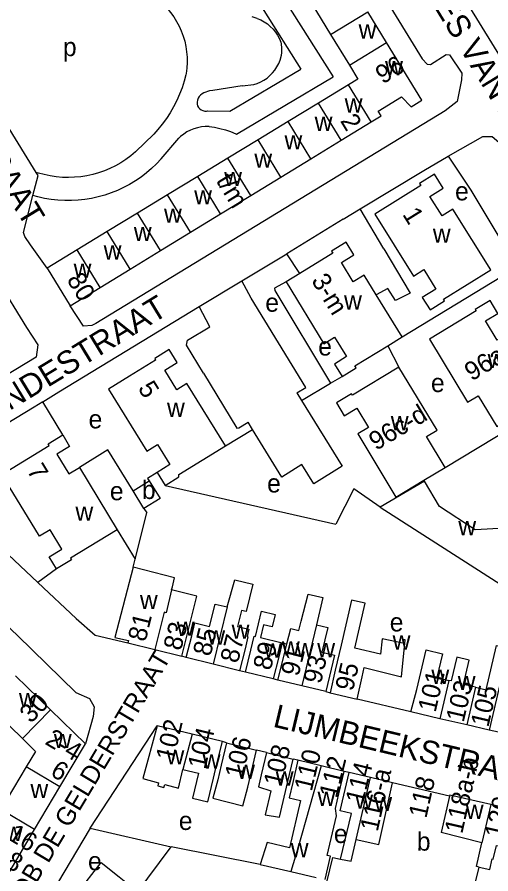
# Model space of a CAD drawing. Extents: x 159902 to 161769, y 383692 to 384875.
# Drawn here: x 160226.7 to 160329.3, y 384437.8 to 384623.4 of the extents above; entities that cross this region are included whole.
import ezdxf

# ---------------------------------------------------------------- set-up
doc = ezdxf.new("R2010")
doc.units = 0
for name, color, linetype in [('BLT_Basislijn', 7, 'Continuous'), ('BLT_Bebouwing', 7, 'Continuous'), ('BLT_Centroide', 7, 'Continuous'), ('BLT_Huisnummer', 7, 'Continuous'), ('BLT_Huisnummer_ tussenligend', 7, 'Continuous'), ('BLT_Huisnummer_reeks', 7, 'Continuous'), ('BLT_Onderdoorgang_en_onderverdeling', 7, 'Continuous'), ('BLT_Onderverdeling_panden', 7, 'Continuous'), ('BLT_Straatnaam', 7, 'Continuous'), ('BLT_Straatnaam_verkleind', 7, 'Continuous')]:
    doc.layers.add(name, color=color, linetype=linetype)

msp = doc.modelspace()

# ---------------------------------------------------------------- linework, layer by layer
at = {"layer": 'BLT_Basislijn'}
for p, q in [((160230.83, 384589.77), (160209.3, 384624.57)), ((160278.74, 384623.13), (160277.63, 384623.46)), ((160272.8, 384603.03), (160288.2, 384612.14)), ((160274.2, 384598.05), (160295.18, 384610.46)), ((160275.46, 384608.48), (160277.95, 384608.82)), ((160267.95, 384603.06), (160272.8, 384603.03)), ((160252.35, 384594.2), (160256.29, 384598.05)), ((160257.88, 384592.67), (160261.71, 384597.15)), ((160231.27, 384589.06), (160230.83, 384589.77)), ((160230.13, 384584.75), (160231.27, 384589.06)), ((160297.36, 384579.65), (160300.99, 384581.87)), ((160306.17, 384573.17), (160300.99, 384581.87)), ((160297.36, 384579.65), (160285.1, 384572.11)), ((160233.19, 384569.02), (160229.63, 384574.09)), ((160275.42, 384566.29), (160285.1, 384572.11)), ((160287.92, 384567.85), (160285.1, 384572.11)), ((160310.1, 384554.12), (160335, 384569.29)), ((160221.23, 384568.3), (160228.73, 384556.17)), ((160266.17, 384560.71), (160275.42, 384566.29)), ((160248.46, 384549.92), (160266.17, 384560.71)), ((160306.98, 384552.21), (160309.43, 384547.59)), ((160235.77, 384542.2), (160248.46, 384549.92)), ((160294.59, 384544.08), (160297.09, 384545.57)), ((160287.32, 384541.99), (160289.28, 384543.17)), ((160288.33, 384540.36), (160294.59, 384544.08)), ((160319.42, 384525.86), (160350.07, 384544.36)), ((160232.26, 384540.08), (160235.77, 384542.2)), ((160287.32, 384541.99), (160288.33, 384540.36)), ((160236.57, 384532.88), (160232.26, 384540.08)), ((160277.7, 384534.05), (160276.74, 384535.62)), ((160271.84, 384530.56), (160277.7, 384534.05)), ((160314.96, 384522.89), (160314.84, 384523.09)), ((160258.75, 384521.96), (160295.72, 384513.55)), ((160254.18, 384516.94), (160254.77, 384515.99)), ((160252.29, 384505.99), (160254.77, 384515.99)), ((160248.41, 384512.36), (160252.29, 384505.99)), ((160251.86, 384504.25), (160252.29, 384505.99)), ((160235.23, 384503.9), (160231.2, 384500.9)), ((160231.2, 384500.9), (160239.46, 384493.13)), ((160263.34, 384484.71), (160262.39, 384484.94)), ((160276.2, 384481.5), (160274.89, 384481.82)), ((160293.6, 384477.28), (160294.52, 384477.05)), ((160312.03, 384472.88), (160300.34, 384475.65)), ((160242.56, 384447.7), (160257.02, 384469.86)), ((160272.07, 384466.2), (160271.16, 384466.52)), ((160280.73, 384464.13), (160278.57, 384464.6)), ((160287.55, 384462.44), (160286.49, 384462.69)), ((160298.66, 384459.74), (160297.56, 384460.01)), ((160242.56, 384447.7), (160230.8, 384427.98)), ((160242.56, 384447.7), (160260.07, 384443.65)), ((160246.28, 384425.19), (160260.07, 384443.65)), ((160279.38, 384439.87), (160260.07, 384443.65))]:
    msp.add_line(p, q, dxfattribs=at)
for points in [[(160289.64, 384663.82), (160288.27, 384657.09), (160314.43, 384614.39), (160315.55, 384613.23), (160316.23, 384613.15), (160319.69, 384615.3), (160320.39, 384615.22), (160323.06, 384611.25), (160322.97, 384609.82), (160322.01, 384605.11), (160319.46, 384603.11), (160243.77, 384557.03), (160242.91, 384556.57), (160241.08, 384556.42), (160238.16, 384560.86)], [(160263.01, 384662.77), (160284.43, 384627.48), (160295.18, 384610.46)], [(160261.23, 384656.07), (160280.18, 384624.85), (160288.2, 384612.14)], [(160259.18, 384625.32), (160259.93, 384624.42), (160260.62, 384623.47), (160261.24, 384622.48), (160261.79, 384621.45), (160262.27, 384620.39), (160262.68, 384619.29), (160263.01, 384618.17), (160263.26, 384617.03), (160263.43, 384615.87), (160263.53, 384614.7), (160263.54, 384613.54), (160263.48, 384612.37), (160263.33, 384611.21), (160263.28, 384610.89)], [(160324.68, 384625.57), (160348.56, 384586.9), (160376.7, 384540.59), (160381.79, 384542.97)], [(160278.74, 384623.13), (160279.5, 384622.8), (160280.23, 384622.39), (160280.91, 384621.92), (160281.55, 384621.39), (160282.14, 384620.79), (160282.66, 384620.15), (160283.12, 384619.45), (160283.51, 384618.71), (160283.83, 384617.94), (160283.93, 384617.62)], [(160283.93, 384617.62), (160284.01, 384616.7), (160284, 384615.77), (160283.94, 384615)], [(160277.95, 384608.82), (160278.72, 384609.05), (160279.47, 384609.37), (160280.18, 384609.75), (160280.85, 384610.2), (160281.47, 384610.72), (160282.04, 384611.29), (160282.55, 384611.92), (160282.99, 384612.6), (160283.37, 384613.32), (160283.68, 384614.07), (160283.9, 384614.84), (160283.94, 384615)], [(160263.28, 384610.89), (160262.9, 384609.49), (160262.44, 384608.07), (160261.91, 384606.67), (160261.29, 384605.3), (160260.61, 384603.97), (160259.86, 384602.67), (160259.04, 384601.42), (160258.15, 384600.21), (160257.2, 384599.05), (160256.29, 384598.05)], [(160275.46, 384608.48), (160269.08, 384607.52), (160268.35, 384607.41), (160267.16, 384607.01)], [(160267.16, 384607.01), (160266.78, 384606.8), (160266.44, 384606.52), (160266.16, 384606.19), (160265.94, 384605.81), (160265.8, 384605.39), (160265.73, 384604.96), (160265.74, 384604.52), (160265.81, 384604.19)], [(160265.81, 384604.19), (160266.01, 384603.85), (160266.27, 384603.55), (160266.59, 384603.31), (160266.95, 384603.14), (160267.34, 384603.05), (160267.74, 384603.03), (160267.95, 384603.06)], [(160268.29, 384599.68), (160267.46, 384599.68), (160266.62, 384599.6), (160265.81, 384599.44), (160265, 384599.21), (160264.23, 384598.89), (160263.49, 384598.51), (160262.79, 384598.06), (160262.13, 384597.54), (160261.71, 384597.15)], [(160268.29, 384599.68), (160269.48, 384599.52), (160270.65, 384599.29), (160271.81, 384598.98), (160272.94, 384598.59), (160274.05, 384598.12), (160274.2, 384598.05)], [(160320.09, 384593.27), (160327.58, 384597.52), (160329.65, 384597.5), (160331.56, 384595.88), (160346.99, 384570.65), (160352.09, 384562.84), (160355.24, 384555.98), (160358.1, 384548.09), (160359.63, 384542.13), (160361.23, 384533.02), (160360.98, 384532.43), (160358.46, 384527.13)], [(160252.35, 384594.2), (160251.33, 384593.35), (160250.27, 384592.56), (160249.16, 384591.84), (160248.01, 384591.18), (160246.82, 384590.6), (160245.6, 384590.09), (160244.35, 384589.66), (160243.07, 384589.3), (160241.78, 384589.02), (160240.47, 384588.81), (160239.15, 384588.69), (160237.83, 384588.65), (160236.5, 384588.68), (160235.18, 384588.8), (160233.87, 384588.99), (160232.58, 384589.27), (160231.3, 384589.62), (160230.83, 384589.77)], [(160300.99, 384581.87), (160314.81, 384590.18), (160320.09, 384593.27)], [(160320.09, 384593.27), (160325.02, 384585.9), (160335, 384569.29)], [(160257.88, 384592.67), (160256.88, 384591.61), (160255.82, 384590.59), (160254.7, 384589.64), (160253.54, 384588.75), (160252.32, 384587.92), (160251.07, 384587.16), (160249.77, 384586.47), (160248.44, 384585.85), (160247.08, 384585.31), (160245.69, 384584.84), (160244.27, 384584.44), (160242.84, 384584.13), (160241.39, 384583.89), (160239.93, 384583.73), (160238.47, 384583.65), (160237, 384583.66), (160235.53, 384583.74), (160234.08, 384583.9), (160232.63, 384584.14), (160231.19, 384584.46), (160230.13, 384584.75)], [(160229.63, 384574.09), (160228.39, 384575.85), (160228.06, 384576.76), (160230.13, 384584.75)], [(160306.17, 384573.17), (160311.84, 384563.58), (160308.71, 384562.01), (160306.99, 384564.59), (160304.49, 384563.26)], [(160289.28, 384543.17), (160277.4, 384562.55), (160275.42, 384566.29)], [(160284.96, 384566.03), (160282.48, 384564.71), (160282.51, 384564.21), (160294.59, 384544.08)], [(160267.09, 384546.27), (160263.38, 384552.37), (160263.6, 384553.39), (160268.47, 384556.32), (160266.17, 384560.71)], [(160228.73, 384556.17), (160231.16, 384552.41), (160230.8, 384549.71), (160155.9, 384504.41)], [(160267.09, 384546.27), (160274.27, 384534.35), (160274.73, 384534.4), (160276.74, 384535.62)], [(160232.26, 384540.08), (160230.37, 384538.94), (160209.71, 384526.43), (160207.93, 384524.78), (160207.85, 384523.15), (160208.09, 384522.64), (160231.2, 384500.9)], [(160288.33, 384540.36), (160297.15, 384526.16), (160290.96, 384522.3), (160288.36, 384526.46), (160284.02, 384523.75), (160277.7, 384534.05)], [(160251.81, 384520.76), (160246.36, 384529.67), (160240.21, 384525.85)], [(160257.01, 384524.77), (160254.97, 384523.42), (160255.3, 384522.93)], [(160305.32, 384517.21), (160299.65, 384521.18), (160295.72, 384513.55)], [(160215.53, 384500), (160226.77, 384489.43), (160239.4, 384477.13), (160242.37, 384475.82), (160243.39, 384473.97), (160243.21, 384471.88), (160241.5, 384465.98)], [(160239.46, 384493.13), (160243.61, 384489.49), (160250.69, 384487.83)]]:
    msp.add_lwpolyline(points, dxfattribs=at)
at = {"layer": 'BLT_Bebouwing'}
for p, q in [((160290.57, 384626.27), (160294.62, 384619.61)), ((160306.76, 384617.87), (160302.7, 384624.53)), ((160294.62, 384619.61), (160298.68, 384612.95)), ((160298.48, 384608.73), (160291.96, 384604.76)), ((160291.96, 384604.76), (160285.43, 384600.79)), ((160285.43, 384600.79), (160278.9, 384596.82)), ((160296.87, 384596.71), (160303.39, 384600.69)), ((160278.9, 384596.82), (160272.37, 384592.84)), ((160290.35, 384592.73), (160296.87, 384596.71)), ((160272.37, 384592.84), (160265.84, 384588.87)), ((160283.83, 384588.74), (160290.35, 384592.73)), ((160265.84, 384588.87), (160259.3, 384584.9)), ((160277.3, 384584.76), (160283.83, 384588.74)), ((160259.3, 384584.9), (160252.77, 384580.93)), ((160270.78, 384580.78), (160277.3, 384584.76)), ((160252.77, 384580.93), (160246.24, 384576.96)), ((160264.26, 384576.79), (160270.78, 384580.78)), ((160246.24, 384576.96), (160239.71, 384572.99)), ((160257.73, 384572.81), (160264.26, 384576.79)), ((160239.71, 384572.99), (160233.19, 384569.02)), ((160251.21, 384568.82), (160257.73, 384572.81)), ((160233.19, 384569.02), (160238.16, 384560.86)), ((160244.69, 384564.84), (160251.21, 384568.82)), ((160287.92, 384567.85), (160284.96, 384566.03)), ((160238.16, 384560.86), (160244.69, 384564.84)), ((160310.1, 384554.12), (160304.49, 384563.26)), ((160306.98, 384552.21), (160310.1, 384554.12)), ((160271.84, 384530.56), (160263.5, 384544.05)), ((160240.21, 384525.85), (160248.41, 384512.36)), ((160257.01, 384524.77), (160258.75, 384521.96)), ((160251.81, 384520.76), (160255.3, 384522.93)), ((160254.18, 384516.94), (160251.81, 384520.76)), ((160305.32, 384517.21), (160332.27, 384500)), ((160251.86, 384504.25), (160247.89, 384489.03)), ((160260.18, 384499.31), (160260.35, 384500)), ((160247.89, 384489.03), (160250.81, 384488.36)), ((160250.81, 384488.36), (160250.69, 384487.83)), ((160284.15, 384487.89), (160285.16, 384487.63)), ((160256.56, 384486.38), (160262.39, 384484.94)), ((160269.15, 384483.26), (160263.34, 384484.71)), ((160274.89, 384481.82), (160269.15, 384483.26)), ((160233.91, 384473.35), (160226.32, 384480.71)), ((160282.15, 384480.04), (160276.2, 384481.5)), ((160283.19, 384479.79), (160282.15, 384480.04)), ((160288.39, 384478.53), (160283.19, 384479.79)), ((160293.6, 384477.28), (160288.39, 384478.53)), ((160294.52, 384477.05), (160300.34, 384475.65)), ((160220.25, 384474.48), (160227.83, 384467.1)), ((160241.5, 384465.98), (160233.91, 384473.35)), ((160318.31, 384471.41), (160312.03, 384472.88)), ((160324.1, 384470.06), (160318.31, 384471.41)), ((160264.61, 384468.07), (160257.02, 384469.86)), ((160328.96, 384468.92), (160324.1, 384470.06)), ((160334.8, 384467.71), (160328.96, 384468.92)), ((160271.16, 384466.52), (160264.61, 384468.07)), ((160235.98, 384456.7), (160241.5, 384465.98)), ((160272.07, 384466.2), (160278.57, 384464.6)), ((160280.73, 384464.13), (160286.49, 384462.69)), ((160292.55, 384461.22), (160287.55, 384462.44)), ((160297.56, 384460.01), (160292.55, 384461.22)), ((160228.68, 384461.03), (160223.17, 384451.75)), ((160303.23, 384458.66), (160298.66, 384459.74)), ((160308.03, 384457.54), (160303.23, 384458.66)), ((160320.4, 384454.63), (160308.03, 384457.54)), ((160230.47, 384447.42), (160235.98, 384456.7)), ((160334.11, 384451.74), (160329.3, 384452.85)), ((160224.96, 384438.14), (160230.47, 384447.42)), ((160279.38, 384439.87), (160286.01, 384438.32)), ((160286.01, 384438.32), (160291.51, 384437.04))]:
    msp.add_line(p, q, dxfattribs=at)
for points in [[(160303.39, 384600.69), (160305.54, 384602.01), (160304.92, 384603.03), (160309.97, 384606.1), (160312.06, 384603.99), (160314.35, 384605.39), (160306.76, 384617.87)], [(160298.68, 384612.95), (160300.5, 384609.95), (160298.48, 384608.73)], [(160312.58, 384567.31), (160314.78, 384568.69), (160317.39, 384564.5), (160314.49, 384562.69), (160316.19, 384559.96), (160319.32, 384561.91), (160319.08, 384562.29), (160329.31, 384568.65), (160321.12, 384581.8), (160318.77, 384580.33), (160316.13, 384584.57), (160319.01, 384586.36), (160317.13, 384589.38), (160313.91, 384587.37), (160314.19, 384586.92), (160304.23, 384580.72), (160312.58, 384567.31)], [(160304.49, 384563.26), (160301.9, 384567.48), (160299.54, 384566.04), (160296.95, 384570.26), (160299.65, 384571.91), (160297.97, 384574.65), (160294.81, 384572.71), (160295.09, 384572.25), (160287.92, 384567.85)], [(160284.96, 384566.03), (160293.18, 384552.64), (160295.49, 384554.06), (160298.08, 384549.85), (160295.45, 384548.23), (160297.09, 384545.57)], [(160330.61, 384534.69), (160341.22, 384541.12), (160333.01, 384554.75), (160330.67, 384553.39), (160328.14, 384557.59), (160330.88, 384559.23), (160329.2, 384562.02), (160325.93, 384560.05), (160326.12, 384559.76), (160316.02, 384553.66), (160324.26, 384539.98), (160326.57, 384541.37), (160330.61, 384534.69)], [(160297.09, 384545.57), (160300.15, 384547.45), (160299.89, 384547.86), (160306.98, 384552.21)], [(160263.5, 384544.05), (160261.28, 384542.68), (160258.67, 384546.91), (160261.38, 384548.59), (160259.65, 384551.39), (160256.5, 384549.44), (160256.71, 384549.11), (160251.02, 384545.59)], [(160309.43, 384547.59), (160299.37, 384541.5), (160299.16, 384541.8), (160295.9, 384539.83), (160297.57, 384537.04), (160300.29, 384538.69), (160302.84, 384534.51), (160300.55, 384533.11), (160308.78, 384519.43), (160314.84, 384523.09)], [(160319.42, 384525.86), (160315.4, 384532.54), (160317.7, 384533.93), (160309.43, 384547.59)], [(160251.02, 384545.59), (160246.49, 384542.79), (160254.8, 384529.36)], [(160235.23, 384503.9), (160233.66, 384506.49), (160236.42, 384508.18), (160233.87, 384512.36), (160231.53, 384510.94), (160223.37, 384524.34), (160233.61, 384530.57), (160233.39, 384530.94), (160236.57, 384532.88)], [(160236.57, 384532.88), (160238.07, 384530.42), (160235.32, 384528.75), (160237.93, 384524.46), (160240.21, 384525.85)], [(160254.8, 384529.36), (160257.12, 384530.8), (160259.79, 384526.49), (160257.01, 384524.77)], [(160258.75, 384521.96), (160261.77, 384523.82), (160261.76, 384524.33), (160271.84, 384530.56)], [(160314.84, 384523.09), (160319.42, 384525.86)], [(160255.3, 384522.93), (160257.67, 384519.11), (160254.18, 384516.94)], [(160314.96, 384522.89), (160305.32, 384517.21)], [(160332.34, 384512.73), (160325.97, 384512.35), (160318.23, 384517.4), (160314.96, 384522.89)], [(160248.41, 384512.36), (160238.27, 384506.19), (160238.47, 384505.87), (160235.23, 384503.9)], [(160260.35, 384500), (160260.83, 384501.91), (160251.86, 384504.25)], [(160272.19, 384495.62), (160273.9, 384501.49), (160277.74, 384500.55), (160276.29, 384494.62), (160275.31, 384494.86), (160274.46, 384491.42), (160276.93, 384490.81), (160276.53, 384489.2), (160276.72, 384489.15), (160276.09, 384486.56), (160274.89, 384481.82)], [(160262.39, 384484.94), (160263.54, 384489.57), (160264.26, 384492.45), (160265.62, 384497.96), (160260.18, 384499.31)], [(160285.16, 384487.63), (160286, 384490.98), (160287.74, 384490.56), (160288.22, 384492.56), (160289.77, 384498.4), (160292.94, 384497.65), (160291.54, 384491.78)], [(160300.34, 384475.65), (160301.46, 384480.52), (160301.92, 384482.54), (160310, 384480.5), (160310.76, 384488.51), (160310.44, 384488.58), (160310.26, 384487.75), (160305.78, 384488.73), (160305.42, 384485.43), (160299.86, 384486.7), (160302.1, 384496.45), (160299.12, 384497.13), (160296.89, 384487.38), (160295.64, 384481.92), (160294.52, 384477.05)], [(160263.34, 384484.71), (160264.53, 384489.4), (160265.21, 384492.16), (160268.4, 384491.37), (160269.6, 384496.26), (160272.19, 384495.62)], [(160276.2, 384481.5), (160277.33, 384486.28), (160278.05, 384489.31), (160278.36, 384489.24), (160279.66, 384494.7), (160282.63, 384494), (160281.99, 384491.3), (160280.09, 384491.75), (160279.43, 384489.01), (160284.15, 384487.89)], [(160291.54, 384491.78), (160294, 384491.19), (160292.73, 384485.85), (160295.48, 384485.19), (160294.76, 384482.14), (160293.6, 384477.28)], [(160250.69, 384487.83), (160256.56, 384486.38)], [(160326, 384478.23), (160328.32, 384477.69), (160330.55, 384487.28), (160335.42, 384486.15), (160332.89, 384481.06)], [(160312.03, 384472.88), (160313.31, 384477.74), (160315.31, 384486.32), (160318.83, 384485.5), (160317.63, 384480.32), (160320.24, 384479.71)], [(160326, 384478.23), (160323.42, 384478.83), (160324.65, 384484.12), (160321.93, 384484.76), (160320.73, 384479.6), (160320.24, 384479.71)], [(160257.02, 384469.86), (160253.94, 384458.48), (160257.35, 384457.55), (160257.18, 384456.9), (160258.52, 384456.53), (160258.7, 384457.19), (160261.68, 384456.39), (160262.63, 384460.43)], [(160227.83, 384467.1), (160230.65, 384464.34), (160228.68, 384461.03)], [(160262.63, 384460.43), (160266.01, 384459.61), (160264.71, 384454.22), (160268, 384453.43), (160269.24, 384458.55), (160269.99, 384461.66), (160271.16, 384466.52)], [(160272.07, 384466.2), (160270.91, 384461.34), (160270.15, 384458.18), (160269.13, 384454.18), (160275.62, 384452.52), (160276.67, 384456.61), (160278.57, 384464.6)], [(160280.73, 384464.13), (160279.59, 384459.26), (160278.99, 384456.67), (160281.67, 384455.78), (160280.46, 384450.58), (160283.55, 384450.09), (160285.36, 384457.82), (160286.49, 384462.69)], [(160287.55, 384462.44), (160286.41, 384457.57), (160285.64, 384454.28), (160288.12, 384453.7), (160285.73, 384443.45), (160280.85, 384444.59), (160279.38, 384439.87)], [(160293.46, 384436.58), (160294.62, 384441.63), (160293.87, 384441.8), (160295.87, 384450.38), (160295.67, 384451.94), (160296.42, 384455.14), (160297.56, 384460.01)], [(160296.76, 384440.98), (160299.12, 384450.86), (160296.68, 384451.45), (160297.49, 384454.87), (160298.66, 384459.74)], [(160329.3, 384452.85), (160320.45, 384454.85), (160320.4, 384454.63)], [(160326.81, 384439.29), (160329.08, 384438.77), (160329.61, 384441.06), (160329.84, 384441.01), (160330.53, 384443.98), (160332.23, 384443.59)], [(160293.8, 384435.99), (160295.09, 384441.39), (160296.76, 384440.98)], [(160237.81, 384422.01), (160239.89, 384424.67), (160235.02, 384428.6), (160239.13, 384433.86), (160239.6, 384433.48), (160244.88, 384440.25), (160248.79, 384437.14), (160250.98, 384435.41), (160244.79, 384427.52), (160244.78, 384426.38), (160246.28, 384425.19)], [(160324.08, 384428.15), (160326.81, 384439.29)]]:
    msp.add_lwpolyline(points, dxfattribs=at)
at = {"layer": 'BLT_Onderdoorgang_en_onderverdeling'}
for points in [[(160284.15, 384487.89), (160283.37, 384484.84), (160282.15, 384480.04)], [(160283.19, 384479.79), (160284.4, 384484.6), (160285.16, 384487.63)]]:
    msp.add_lwpolyline(points, dxfattribs=at)
at = {"layer": 'BLT_Onderverdeling_panden'}
for p, q in [((160294.62, 384619.61), (160302.7, 384624.53)), ((160298.68, 384612.95), (160306.76, 384617.87)), ((160303.39, 384600.69), (160298.48, 384608.73)), ((160296.87, 384596.71), (160291.96, 384604.76)), ((160290.35, 384592.73), (160285.43, 384600.79)), ((160283.83, 384588.74), (160278.9, 384596.82)), ((160277.3, 384584.76), (160272.37, 384592.84)), ((160270.78, 384580.78), (160265.84, 384588.87)), ((160264.26, 384576.79), (160259.3, 384584.9)), ((160257.73, 384572.81), (160252.77, 384580.93)), ((160251.21, 384568.82), (160246.24, 384576.96)), ((160244.69, 384564.84), (160239.71, 384572.99)), ((160272.19, 384495.62), (160269.15, 384483.26)), ((160291.54, 384491.78), (160288.39, 384478.53)), ((160320.24, 384479.71), (160318.31, 384471.41)), ((160326, 384478.23), (160324.1, 384470.06)), ((160227.83, 384467.1), (160233.91, 384473.35)), ((160264.61, 384468.07), (160262.63, 384460.43)), ((160235.98, 384456.7), (160228.68, 384461.03)), ((160300.15, 384445.26), (160303.23, 384458.66)), ((160320.4, 384454.63), (160318.55, 384446.81)), ((160329.3, 384452.85), (160327.4, 384444.57)), ((160230.47, 384447.42), (160223.17, 384451.75))]:
    msp.add_line(p, q, dxfattribs=at)
for points in [[(160260.18, 384499.31), (160258.96, 384494.39), (160258.57, 384494.48), (160256.56, 384486.38)], [(160332.89, 384481.06), (160331.84, 384481.31), (160328.96, 384468.92)], [(160292.55, 384461.22), (160287.52, 384443.32), (160286.01, 384438.32)], [(160300.15, 384445.26), (160305.03, 384444.17), (160308.03, 384457.54)], [(160327.4, 384444.57), (160318.55, 384446.81)], [(160296.76, 384440.98), (160299.09, 384440.54), (160300.15, 384445.26)], [(160326.81, 384439.29), (160326.21, 384439.43), (160327.4, 384444.57)]]:
    msp.add_lwpolyline(points, dxfattribs=at)

# ---------------------------------------------------------------- texts
at = {"layer": 'BLT_Centroide'}
for s, p in [('w', (160300.69, 384618.75)), ('p', (160236.62, 384614.94)), ('w', (160306.42, 384610.8)), ('w', (160297.67, 384602.72)), ('w', (160291.16, 384598.75)), ('w', (160284.62, 384594.75)), ('w', (160278.09, 384590.78)), ('w', (160271.56, 384586.8)), ('w', (160265.05, 384582.83)), ('e', (160321.58, 384583.7)), ('w', (160258.52, 384578.84)), ('w', (160251.98, 384574.88)), ('w', (160316.77, 384574.52)), ('w', (160245.45, 384570.89)), ('w', (160238.94, 384566.94)), ('e', (160280.47, 384559.58)), ('w', (160297.53, 384560.03)), ('e', (160291.93, 384550.09)), ('w', (160328.62, 384547.38)), ('e', (160316.36, 384542.18)), ('w', (160259.17, 384536.8)), ('e', (160242.18, 384534.31)), ('w', (160307.66, 384533.91)), ('b', (160253.74, 384519.01)), ('e', (160280.86, 384520.43)), ('e', (160246.79, 384518.74)), ('w', (160239.33, 384514.29)), ('w', (160322.28, 384511.16)), ('w', (160253.3, 384495.17)), ('e', (160307.43, 384490.33)), ('w', (160261.27, 384489.39)), ('w', (160273.16, 384488.75)), ('w', (160267.89, 384487.47)), ('w', (160308.05, 384486.38)), ('w', (160280.16, 384484.66)), ('w', (160284.07, 384485.11)), ('w', (160287.14, 384484.77)), ('w', (160291.72, 384484.72)), ('w', (160316.45, 384478.97)), ('w', (160322.16, 384477.62)), ('w', (160227.09, 384473.91)), ('w', (160234.66, 384465.05)), ('w', (160259.06, 384461.52)), ('w', (160266.89, 384460.61)), ('w', (160274.36, 384458.36)), ('w', (160282.73, 384456.92)), ('w', (160229.58, 384454.22)), ('w', (160291.78, 384452.55)), ('w', (160299.95, 384451.91)), ('w', (160304.09, 384451.42)), ('w', (160323.9, 384449.72)), ('e', (160261.73, 384447.32)), ('w', (160224.06, 384444.94)), ('e', (160295.32, 384444.5)), ('b', (160313.3, 384442.84)), ('w', (160285.97, 384441.41)), ('e', (160242.06, 384438.59))]:
    msp.add_text(s, height=4, dxfattribs=at).set_placement(p)
at = {"layer": 'BLT_Huisnummer'}
for s, rotation, p in [('1', 301.8961, (160310.08, 384580.67)), ('5', 301.7247, (160252.76, 384543.02)), ('7', 301.3155, (160228.71, 384525.17)), ('81', 76.0852, (160254.51, 384487.92)), ('85', 76.2466, (160268.59, 384484.77)), ('89', 75.6414, (160281.6, 384481.71)), ('93', 77.081, (160292.51, 384478.81)), ('95', 76.8991, (160299.44, 384477.24)), ('101', 76.9032, (160317.35, 384472.65)), ('105', 76.9032, (160328.78, 384469.43)), ('102', 76.7017, (160260.56, 384462.03)), ('106', 76.6004, (160275.5, 384458.29)), ('110', 76.3545, (160290.51, 384455.52))]:
    msp.add_text(s, height=4, rotation=rotation, dxfattribs=at).set_placement(p)
at = {"layer": 'BLT_Huisnummer_ tussenligend'}
for s, rotation, p in [('83', 76.0852, (160262.19, 384486)), ('87', 76.2466, (160274.51, 384483.27)), ('91', 75.6414, (160287.64, 384480.42)), ('103', 76.9032, (160323.43, 384470.48)), ('104', 76.7017, (160267.47, 384460.29)), ('108', 76.6004, (160283.9, 384456.57)), ('112', 76.3545, (160295.95, 384454.05)), ('114', 76.3545, (160301.63, 384452.8)), ('120', 77.2166, (160331.82, 384445.33))]:
    msp.add_text(s, height=4, rotation=rotation, dxfattribs=at).set_placement(p)
at = {"layer": 'BLT_Huisnummer_reeks'}
for s, rotation, p in [('96', 31.3262, (160305.91, 384608.79)), ('2', 301.412, (160296.6, 384600.94)), ('t/m', 301.4092, (160269.67, 384587.99)), ('80', 301.3318, (160237.34, 384566.53)), ('3-m', 301.5361, (160290.33, 384566.34)), ('96a-b', 31.2052, (160325.19, 384544.45)), ('96c-d', 31.0297, (160304.46, 384529.41)), ('30', 45.745, (160229.69, 384470.26)), ('2-4', 329.285, (160232.52, 384466.05)), ('6', 329.2908, (160233.67, 384459.24)), ('118a-b', 77.2166, (160323.13, 384446.35)), ('116-a', 77.3505, (160304.81, 384446.8)), ('118', 77.3768, (160315.35, 384449.7)), ('14-16', 329.2908, (160217.73, 384449.42)), ('18', 329.2874, (160221.33, 384441.01))]:
    msp.add_text(s, height=4, rotation=rotation, dxfattribs=at).set_placement(p)
at = {"layer": 'BLT_Straatnaam'}
for s, height, rotation, p in [('JOHANNES VAN DER WAALSWEG', 5, 301.4898, (160302.4, 384649.36)), ('PIETER CALANDSTRAAT', 5, 301.2851, (160187.34, 384645.67)), ("'S GRAVESANDESTRAAT", 5, 31.3274, (160190.95, 384517.31)), ('LIJMBEEKSTRAAT', 4.9999, 346.609, (160281.93, 384469.73))]:
    msp.add_text(s, height=height, rotation=rotation, dxfattribs=at).set_placement(p)
at = {"layer": 'BLT_Straatnaam_verkleind'}
msp.add_text('JACOB DE GELDERSTRAAT', height=4, rotation=59.1817, dxfattribs=at).set_placement((160223.54, 384423.33))

doc.saveas('drawing.dxf')
